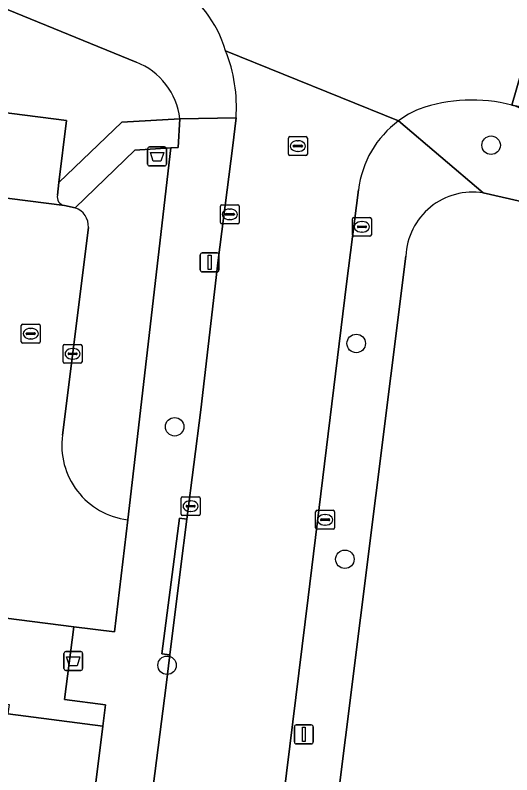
# Model space of a CAD drawing. Extents: x 160023 to 161302, y 384750 to 385707.
# Drawn here: x 160715.76 to 160742.02, y 384949.81 to 384989.94 of the extents above; entities that cross this region are included whole.
import ezdxf

# ---------------------------------------------------------------- set-up
doc = ezdxf.new("R2010")
doc.units = 0
for name, color, linetype in [('IMGEO_Afvalbak', 7, 'Continuous'), ('IMGEO_Boom', 7, 'Continuous'), ('IMGEO_Erf', 7, 'Continuous'), ('IMGEO_Groenvoorziening', 7, 'Continuous'), ('IMGEO_Hek', 7, 'Continuous'), ('IMGEO_Kolk', 7, 'Continuous'), ('IMGEO_Lichtmast', 7, 'Continuous'), ('IMGEO_Parkeervlak_gesloten', 7, 'Continuous'), ('IMGEO_Parkeervlak_open', 7, 'Continuous'), ('IMGEO_Rijbaan_lokaal_gesloten', 7, 'Continuous'), ('IMGEO_Rijbaan_lokaal_open', 7, 'Continuous'), ('IMGEO_Rioolput', 7, 'Continuous'), ('IMGEO_Voetpad_open', 7, 'Continuous')]:
    doc.layers.add(name, color=color, linetype=linetype)

msp = doc.modelspace()

# ---------------------------------------------------------------- linework, layer by layer
at = {"layer": 'IMGEO_Afvalbak'}
for p, q in [((160722.763, 384982.08), (160722.763, 384982.88)), ((160722.763, 384982.88), (160722.763, 384982.08)), ((160722.863, 384982.98), (160723.653, 384982.98)), ((160723.653, 384982.98), (160722.863, 384982.98)), ((160723.753, 384982.88), (160723.753, 384982.08)), ((160723.753, 384982.08), (160723.753, 384982.88)), ((160723.653, 384981.98), (160722.863, 384981.98)), ((160722.863, 384981.98), (160723.653, 384981.98)), ((160718.436, 384956.325), (160719.226, 384956.325)), ((160719.226, 384956.325), (160718.436, 384956.325)), ((160718.336, 384955.425), (160718.336, 384956.225)), ((160718.336, 384956.225), (160718.336, 384955.425)), ((160719.326, 384956.225), (160719.326, 384955.425)), ((160719.326, 384955.425), (160719.326, 384956.225)), ((160719.226, 384955.325), (160718.436, 384955.325)), ((160718.436, 384955.325), (160719.226, 384955.325))]:
    msp.add_line(p, q, dxfattribs=at)
for points in [[(160722.906, 384982.694), (160723.61, 384982.694), (160723.461, 384982.224), (160723.055, 384982.224), (160722.906, 384982.694)], [(160718.479, 384956.039), (160719.183, 384956.039), (160719.034, 384955.569), (160718.628, 384955.569), (160718.479, 384956.039)]]:
    msp.add_lwpolyline(points, dxfattribs=at)
for centre, start, end in [((160722.863, 384982.88), 90, 180), ((160722.863, 384982.88), 90, 180), ((160723.653, 384982.88), 0, 90), ((160723.653, 384982.88), 360, 90), ((160722.863, 384982.08), 180, 270), ((160722.863, 384982.08), 180, 270), ((160723.653, 384982.08), 270, 0), ((160723.653, 384982.08), 270, 0), ((160718.436, 384956.225), 90, 180), ((160718.436, 384956.225), 90, 180), ((160719.226, 384956.225), 0, 90), ((160719.226, 384956.225), 360, 90), ((160718.436, 384955.425), 180, 270), ((160718.436, 384955.425), 180, 270), ((160719.226, 384955.425), 270, 0), ((160719.226, 384955.425), 270, 0)]:
    msp.add_arc(centre, 0.1, start, end, dxfattribs=at)
at = {"layer": 'IMGEO_Boom'}
for centre in [(160740.922, 384983.072), (160733.79, 384972.6), (160724.19, 384968.2), (160733.19, 384961.2), (160723.79, 384955.6)]:
    msp.add_circle(centre, 0.489, dxfattribs=at)
at = {"layer": 'IMGEO_Erf'}
for points in [[(160802.073, 384936.28), (160801.225, 384938.495), (160806.645, 384940.552), (160809.45, 384941.617), (160808.778, 384943.448), (160806.014, 384942.433), (160798.704, 384939.75), (160797.519, 384942.884), (160801.811, 384944.506), (160800.498, 384947.981), (160799.934, 384947.768), (160783.304, 384941.484), (160783.627, 384940.629), (160777.651, 384938.371), (160771.783, 384953.899), (160769.455, 384953.019), (160764.777, 384951.251), (160757.299, 384977.06), (160751.717, 384978), (160740.511, 384980.552)], [(160736.412, 384977.212), (160728.453, 384913.716), (160726.598, 384898.918), (160727.272, 384893.08), (160729.664, 384881.344), (160732.249, 384868.657)]]:
    msp.add_lwpolyline(points, dxfattribs=at)
msp.add_lwpolyline([(160720.402, 384952.382), (160715.365, 384953.034), (160677.436, 384957.941), (160674.12, 384958.37), (160672.758, 384909.466), (160672.719, 384908.083), (160714.697, 384906.942)], close=True, dxfattribs=at)
msp.add_arc((160739.95, 384977.056), 3.541, 80.8787, 177.4698, dxfattribs=at)
at = {"layer": 'IMGEO_Groenvoorziening'}
for points in [[(160691.49, 385000), (160681.797, 385003.965), (160681.887, 385001.944), (160676.913, 385002.119), (160676.858, 385000), (160676.587, 384989.725), (160676.515, 384987.031), (160678.069, 384986.84), (160678.395, 384989.494), (160718.464, 384984.375), (160718.075, 384981.109), (160721.391, 384984.287), (160724.471, 384984.471)], [(160722.152, 384987.458), (160691.49, 385000)], [(160723.997, 384982.927), (160722.087, 384982.808), (160718.933, 384979.763)], [(160721.708, 384963.287), (160722.032, 384966.007), (160723.997, 384982.927)], [(160719.629, 384978.731), (160718.263, 384967.764)]]:
    msp.add_lwpolyline(points, dxfattribs=at)
msp.add_lwpolyline([(160718.86, 384957.636), (160713.057, 384958.376), (160712.739, 384958.255), (160712.584, 384957.951), (160712.16, 384953.938), (160715.436, 384953.53), (160715.365, 384953.034), (160720.402, 384952.382), (160720.543, 384953.51), (160718.369, 384953.788)], close=True, dxfattribs=at)
for centre, radius, start, end in [((160720.843, 384984.048), 3.653, 6.6546, 68.9944), ((160718.602, 384978.789), 1.029, 356.7595, 71.2334), ((160722.183, 384967.217), 3.958, 172.0514, 263.1044)]:
    msp.add_arc(centre, radius, start, end, dxfattribs=at)
at = {"layer": 'IMGEO_Hek'}
msp.add_lwpolyline([(160720.402, 384952.382), (160715.365, 384953.034), (160677.436, 384957.941)], dxfattribs=at)
at = {"layer": 'IMGEO_Kolk'}
for p, q in [((160726.606, 384978.994), (160726.606, 384979.846)), ((160726.681, 384979.92), (160727.533, 384979.92)), ((160727.094, 384979.7), (160727.119, 384979.7)), ((160727.607, 384979.846), (160727.607, 384978.994)), ((160726.865, 384979.414), (160726.865, 384979.426)), ((160727.303, 384979.377), (160726.905, 384979.377)), ((160726.908, 384979.463), (160727.306, 384979.463)), ((160727.349, 384979.426), (160727.349, 384979.414)), ((160733.591, 384978.335), (160733.591, 384979.187)), ((160733.666, 384979.261), (160734.518, 384979.261)), ((160734.592, 384979.187), (160734.592, 384978.335)), ((160727.533, 384978.92), (160726.681, 384978.92)), ((160727.117, 384979.14), (160727.092, 384979.14)), ((160733.893, 384978.804), (160734.291, 384978.804)), ((160734.079, 384979.041), (160734.104, 384979.041)), ((160733.85, 384978.755), (160733.85, 384978.767)), ((160734.288, 384978.718), (160733.89, 384978.718)), ((160734.102, 384978.481), (160734.077, 384978.481)), ((160734.334, 384978.767), (160734.334, 384978.755)), ((160734.518, 384978.261), (160733.666, 384978.261)), ((160718.295, 384971.625), (160718.295, 384972.477)), ((160718.37, 384972.551), (160719.222, 384972.551)), ((160719.296, 384972.477), (160719.296, 384971.625)), ((160718.554, 384972.045), (160718.554, 384972.057)), ((160718.992, 384972.008), (160718.594, 384972.008)), ((160718.597, 384972.094), (160718.995, 384972.094)), ((160718.783, 384972.331), (160718.808, 384972.331)), ((160719.038, 384972.057), (160719.038, 384972.045)), ((160719.222, 384971.551), (160718.37, 384971.551)), ((160718.806, 384971.771), (160718.781, 384971.771)), ((160724.535, 384963.578), (160724.535, 384964.43)), ((160724.61, 384964.504), (160725.462, 384964.504)), ((160725.536, 384964.43), (160725.536, 384963.578)), ((160724.794, 384963.998), (160724.794, 384964.01)), ((160725.232, 384963.961), (160724.834, 384963.961)), ((160724.837, 384964.047), (160725.235, 384964.047)), ((160725.023, 384964.284), (160725.048, 384964.284)), ((160725.278, 384964.01), (160725.278, 384963.998)), ((160725.046, 384963.724), (160725.021, 384963.724)), ((160731.646, 384962.859), (160731.646, 384963.711)), ((160731.721, 384963.785), (160732.573, 384963.785)), ((160732.134, 384963.565), (160732.159, 384963.565)), ((160732.647, 384963.711), (160732.647, 384962.859)), ((160725.462, 384963.504), (160724.61, 384963.504)), ((160731.905, 384963.279), (160731.905, 384963.291)), ((160732.343, 384963.242), (160731.945, 384963.242)), ((160731.948, 384963.328), (160732.346, 384963.328)), ((160732.389, 384963.291), (160732.389, 384963.279)), ((160732.573, 384962.785), (160731.721, 384962.785)), ((160732.157, 384963.005), (160732.132, 384963.005))]:
    msp.add_line(p, q, dxfattribs=at)
for points in [[(160726.606, 384978.994), (160726.606, 384979.846)], [(160726.681, 384979.92), (160727.533, 384979.92)], [(160727.607, 384979.846), (160727.607, 384978.994)], [(160733.591, 384978.335), (160733.591, 384979.187)], [(160733.666, 384979.261), (160734.518, 384979.261)], [(160734.592, 384979.187), (160734.592, 384978.335)], [(160727.533, 384978.92), (160726.681, 384978.92)], [(160734.518, 384978.261), (160733.666, 384978.261)], [(160718.295, 384971.625), (160718.295, 384972.477)], [(160718.37, 384972.551), (160719.222, 384972.551)], [(160719.296, 384972.477), (160719.296, 384971.625)], [(160719.222, 384971.551), (160718.37, 384971.551)], [(160724.535, 384963.578), (160724.535, 384964.43)], [(160724.61, 384964.504), (160725.462, 384964.504)], [(160725.536, 384964.43), (160725.536, 384963.578)], [(160731.646, 384962.859), (160731.646, 384963.711)], [(160731.721, 384963.785), (160732.573, 384963.785)], [(160732.647, 384963.711), (160732.647, 384962.859)], [(160725.462, 384963.504), (160724.61, 384963.504)], [(160732.573, 384962.785), (160731.721, 384962.785)]]:
    msp.add_lwpolyline(points, dxfattribs=at)
for centre, radius, start, end in [((160726.683, 384979.844), 0.0765, 91.552, 178.448), ((160726.683, 384979.844), 0.0765, 91.552, 178.448), ((160727.531, 384979.844), 0.0765, 1.552, 88.448), ((160727.531, 384979.844), 0.0765, 1.552, 88.448), ((160726.905, 384979.423), 0.0403, 85.8775, 175.7526), ((160726.902, 384979.413), 0.0366, 178.938, 274.7102), ((160727.306, 384979.42), 0.043, 264.8664, 352.4533), ((160727.31, 384979.425), 0.0386, 1.7309, 96.639), ((160733.668, 384979.185), 0.0765, 91.552, 178.448), ((160733.668, 384979.185), 0.0765, 91.552, 178.448), ((160734.516, 384979.185), 0.0765, 1.552, 88.448), ((160734.516, 384979.185), 0.0765, 1.552, 88.448), ((160726.683, 384978.996), 0.0765, 181.552, 268.448), ((160726.683, 384978.996), 0.0765, 181.552, 268.448), ((160727.531, 384978.996), 0.0765, 271.552, 358.448), ((160727.531, 384978.996), 0.0765, 271.552, 358.448), ((160733.89, 384978.764), 0.0403, 85.8775, 175.7526), ((160734.295, 384978.766), 0.0386, 1.7309, 96.639), ((160733.887, 384978.754), 0.0366, 178.938, 274.7102), ((160734.291, 384978.761), 0.043, 264.8664, 352.4533), ((160733.668, 384978.337), 0.0765, 181.552, 268.448), ((160733.668, 384978.337), 0.0765, 181.552, 268.448), ((160734.516, 384978.337), 0.0765, 271.552, 358.448), ((160734.516, 384978.337), 0.0765, 271.552, 358.448), ((160718.372, 384972.475), 0.0765, 91.552, 178.448), ((160718.372, 384972.475), 0.0765, 91.552, 178.448), ((160719.22, 384972.475), 0.0765, 1.552, 88.448), ((160719.22, 384972.475), 0.0765, 1.552, 88.448), ((160718.594, 384972.054), 0.0403, 85.8775, 175.7526), ((160718.591, 384972.044), 0.0366, 178.938, 274.7102), ((160718.995, 384972.051), 0.043, 264.8664, 352.4533), ((160718.999, 384972.056), 0.0386, 1.7309, 96.639), ((160718.372, 384971.627), 0.0765, 181.552, 268.448), ((160718.372, 384971.627), 0.0765, 181.552, 268.448), ((160719.22, 384971.627), 0.0765, 271.552, 358.448), ((160719.22, 384971.627), 0.0765, 271.552, 358.448), ((160724.612, 384964.428), 0.0765, 91.552, 178.448), ((160724.612, 384964.428), 0.0765, 91.552, 178.448), ((160725.46, 384964.428), 0.0765, 1.552, 88.448), ((160725.46, 384964.428), 0.0765, 1.552, 88.448), ((160724.834, 384964.007), 0.0403, 85.8775, 175.7526), ((160724.831, 384963.997), 0.0366, 178.938, 274.7102), ((160725.235, 384964.004), 0.043, 264.8664, 352.4533), ((160725.239, 384964.009), 0.0386, 1.7309, 96.639), ((160724.612, 384963.58), 0.0765, 181.552, 268.448), ((160724.612, 384963.58), 0.0765, 181.552, 268.448), ((160725.46, 384963.58), 0.0765, 271.552, 358.448), ((160725.46, 384963.58), 0.0765, 271.552, 358.448), ((160731.723, 384963.709), 0.0765, 91.552, 178.448), ((160731.723, 384963.709), 0.0765, 91.552, 178.448), ((160732.571, 384963.709), 0.0765, 1.552, 88.448), ((160732.571, 384963.709), 0.0765, 1.552, 88.448), ((160731.945, 384963.288), 0.0403, 85.8775, 175.7526), ((160731.942, 384963.278), 0.0366, 178.938, 274.7102), ((160732.346, 384963.285), 0.043, 264.8664, 352.4533), ((160732.35, 384963.29), 0.0386, 1.7309, 96.639), ((160731.723, 384962.861), 0.0765, 181.552, 268.448), ((160731.723, 384962.861), 0.0765, 181.552, 268.448), ((160732.571, 384962.861), 0.0765, 271.552, 358.448), ((160732.571, 384962.861), 0.0765, 271.552, 358.448)]:
    msp.add_arc(centre, radius, start, end, dxfattribs=at)
for centre, major_axis, ratio, start_param, end_param in [((160727.093, 384979.42), (-0.387, 0.002), 0.722429, 4.712389, 7.853982), ((160727.118, 384979.42), (-0.39, 0.002), 0.717154, 1.570796, 4.712389), ((160734.078, 384978.761), (-0.387, 0.002), 0.722429, 4.712389, 7.853982), ((160734.103, 384978.761), (-0.39, 0.002), 0.717154, 1.570796, 4.712389), ((160718.782, 384972.051), (-0.387, 0.002), 0.722429, 4.712389, 7.853982), ((160718.807, 384972.051), (-0.39, 0.002), 0.717154, 1.570796, 4.712389), ((160725.022, 384964.004), (-0.387, 0.002), 0.722429, 4.712389, 7.853982), ((160725.047, 384964.004), (-0.39, 0.002), 0.717154, 1.570796, 4.712389), ((160732.133, 384963.285), (-0.387, 0.002), 0.722429, 4.712389, 7.853982), ((160732.158, 384963.285), (-0.39, 0.002), 0.717154, 1.570796, 4.712389)]:
    msp.add_ellipse(centre, major_axis=major_axis, ratio=ratio, start_param=start_param, end_param=end_param, dxfattribs=at)
at = {"layer": 'IMGEO_Lichtmast'}
for p, q in [((160725.543, 384976.484), (160725.543, 384977.284)), ((160725.543, 384977.284), (160725.543, 384976.484)), ((160725.643, 384977.384), (160726.433, 384977.384)), ((160726.433, 384977.384), (160725.643, 384977.384)), ((160726.533, 384977.284), (160726.533, 384976.484)), ((160726.533, 384976.484), (160726.533, 384977.284)), ((160726.433, 384976.384), (160725.643, 384976.384)), ((160725.643, 384976.384), (160726.433, 384976.384)), ((160730.524, 384951.549), (160730.524, 384952.349)), ((160730.524, 384952.349), (160730.524, 384951.549)), ((160730.624, 384952.449), (160731.414, 384952.449)), ((160731.414, 384952.449), (160730.624, 384952.449)), ((160731.514, 384952.349), (160731.514, 384951.549)), ((160731.514, 384951.549), (160731.514, 384952.349)), ((160731.414, 384951.449), (160730.624, 384951.449)), ((160730.624, 384951.449), (160731.414, 384951.449))]:
    msp.add_line(p, q, dxfattribs=at)
for points in [[(160725.963, 384977.259), (160726.113, 384977.259), (160726.113, 384976.509), (160725.963, 384976.509), (160725.963, 384977.259)], [(160730.944, 384952.324), (160731.094, 384952.324), (160731.094, 384951.574), (160730.944, 384951.574), (160730.944, 384952.324)]]:
    msp.add_lwpolyline(points, dxfattribs=at)
for centre, start, end in [((160725.643, 384977.284), 90, 180), ((160725.643, 384977.284), 90, 180), ((160726.433, 384977.284), 0, 90), ((160726.433, 384977.284), 360, 90), ((160725.643, 384976.484), 180, 270), ((160725.643, 384976.484), 180, 270), ((160726.433, 384976.484), 270, 0), ((160726.433, 384976.484), 270, 0), ((160730.624, 384952.349), 90, 180), ((160730.624, 384952.349), 90, 180), ((160731.414, 384952.349), 0, 90), ((160731.414, 384952.349), 360, 90), ((160730.624, 384951.549), 180, 270), ((160730.624, 384951.549), 180, 270), ((160731.414, 384951.549), 270, 0), ((160731.414, 384951.549), 270, 0)]:
    msp.add_arc(centre, 0.1, start, end, dxfattribs=at)
at = {"layer": 'IMGEO_Parkeervlak_gesloten'}
msp.add_lwpolyline([(160775.231, 384980.833), (160765.89, 384981.312), (160763.74, 384981.551), (160754.761, 384982.582), (160742.018, 384985.19)], dxfattribs=at)
msp.add_arc((160741.551, 384983.359), 1.889, 26.5586, 75.6889, dxfattribs=at)
at = {"layer": 'IMGEO_Parkeervlak_open'}
for points in [[(160718.464, 384984.375), (160678.395, 384989.494), (160678.069, 384986.84), (160677.91, 384985.54)], [(160677.36, 384985.097), (160718.359, 384979.882)], [(160717.995, 384980.441), (160718.075, 384981.109), (160718.464, 384984.375)]]:
    msp.add_lwpolyline(points, dxfattribs=at)
msp.add_arc((160718.443, 384980.335), 0.461, 166.7005, 259.4409, dxfattribs=at)
at = {"layer": 'IMGEO_Rijbaan_lokaal_gesloten'}
msp.add_lwpolyline([(160747.677, 384990.398), (160747.128, 384990.543), (160743.839, 384991.492), (160742.018, 384985.19), (160754.761, 384982.582), (160763.74, 384981.551), (160765.89, 384981.312), (160775.231, 384980.833), (160775.597, 384980.847), (160779.726, 384981.01), (160791.919, 384981.919), (160802.13, 384983.095), (160801.283, 384989.246), (160800.458, 384989.115), (160797.286, 384988.689), (160793.32, 384988.363)], dxfattribs=at)
at = {"layer": 'IMGEO_Rijbaan_lokaal_open'}
for points in [[(160742.018, 384985.19), (160743.839, 384991.492), (160739.624, 384992.708)], [(160726.884, 384988.067), (160736.028, 384984.361)], [(160736.028, 384984.361), (160726.884, 384988.067)], [(160718.933, 384979.763), (160718.359, 384979.882), (160677.36, 384985.097)], [(160727.439, 384984.512), (160727.249, 384982.925), (160726.496, 384977.006), (160725.571, 384969.093), (160724.834, 384963.319), (160724.496, 384960.677), (160723.936, 384956.155), (160723.738, 384954.55), (160722.895, 384947.97), (160722.756, 384946.87), (160722.005, 384940.911), (160721.629, 384937.93), (160719.946, 384924.212), (160718.522, 384912.973), (160717.734, 384906.397)], [(160724.25, 384903.093), (160724.884, 384908.194), (160725.98, 384916.848), (160726.457, 384920.615), (160726.592, 384921.685), (160728.324, 384935.472), (160731.257, 384959.185), (160733.271, 384975.746), (160733.915, 384980.714)], [(160718.263, 384967.764), (160719.629, 384978.731)], [(160666.077, 384964.494), (160669.602, 384964.021), (160677.64, 384962.941), (160713.057, 384958.376), (160718.86, 384957.636), (160721.002, 384957.362), (160721.708, 384963.287)]]:
    msp.add_lwpolyline(points, dxfattribs=at)
for centre, radius, start, end in [((160720.779, 384986.243), 6.372, 16.6338, 58.3633), ((160719.302, 384985.062), 8.156, 356.1299, 21.6167), ((160739.905, 384977.062), 8.398, 75.4269, 109.346), ((160739.2, 384980.075), 5.332, 112.9269, 126.5065), ((160739.181, 384980.099), 5.302, 126.4915, 173.3342), ((160718.602, 384978.789), 1.029, 356.7595, 71.2334), ((160722.183, 384967.217), 3.958, 172.0514, 263.1044)]:
    msp.add_arc(centre, radius, start, end, dxfattribs=at)
at = {"layer": 'IMGEO_Rioolput'}
for p, q in [((160730.205, 384982.6), (160730.205, 384983.452)), ((160730.28, 384983.526), (160731.132, 384983.526)), ((160730.693, 384983.306), (160730.718, 384983.306)), ((160731.206, 384983.452), (160731.206, 384982.6)), ((160730.464, 384983.02), (160730.464, 384983.032)), ((160730.902, 384982.983), (160730.504, 384982.983)), ((160730.507, 384983.069), (160730.905, 384983.069)), ((160730.948, 384983.032), (160730.948, 384983.02)), ((160731.132, 384982.526), (160730.28, 384982.526)), ((160730.716, 384982.746), (160730.691, 384982.746)), ((160716.156, 384973.616), (160717.008, 384973.616)), ((160716.081, 384972.69), (160716.081, 384973.542)), ((160716.383, 384973.159), (160716.781, 384973.159)), ((160716.569, 384973.396), (160716.594, 384973.396)), ((160717.082, 384973.542), (160717.082, 384972.69)), ((160716.34, 384973.11), (160716.34, 384973.122)), ((160716.778, 384973.073), (160716.38, 384973.073)), ((160716.592, 384972.836), (160716.567, 384972.836)), ((160716.824, 384973.122), (160716.824, 384973.11)), ((160717.008, 384972.616), (160716.156, 384972.616))]:
    msp.add_line(p, q, dxfattribs=at)
for points in [[(160730.205, 384982.6), (160730.205, 384983.452)], [(160730.28, 384983.526), (160731.132, 384983.526)], [(160731.206, 384983.452), (160731.206, 384982.6)], [(160731.132, 384982.526), (160730.28, 384982.526)], [(160716.156, 384973.616), (160717.008, 384973.616)], [(160716.081, 384972.69), (160716.081, 384973.542)], [(160717.082, 384973.542), (160717.082, 384972.69)], [(160717.008, 384972.616), (160716.156, 384972.616)]]:
    msp.add_lwpolyline(points, dxfattribs=at)
for centre, radius, start, end in [((160730.282, 384983.45), 0.0765, 91.552, 178.448), ((160730.282, 384983.45), 0.0765, 91.552, 178.448), ((160731.13, 384983.45), 0.0765, 1.552, 88.448), ((160731.13, 384983.45), 0.0765, 1.552, 88.448), ((160730.504, 384983.029), 0.0403, 85.8775, 175.7526), ((160730.501, 384983.019), 0.0366, 178.938, 274.7102), ((160730.905, 384983.026), 0.043, 264.8664, 352.4533), ((160730.909, 384983.031), 0.0386, 1.7309, 96.639), ((160730.282, 384982.602), 0.0765, 181.552, 268.448), ((160730.282, 384982.602), 0.0765, 181.552, 268.448), ((160731.13, 384982.602), 0.0765, 271.552, 358.448), ((160731.13, 384982.602), 0.0765, 271.552, 358.448), ((160716.158, 384973.54), 0.0765, 91.552, 178.448), ((160716.158, 384973.54), 0.0765, 91.552, 178.448), ((160717.006, 384973.54), 0.0765, 1.552, 88.448), ((160717.006, 384973.54), 0.0765, 1.552, 88.448), ((160716.38, 384973.119), 0.0403, 85.8775, 175.7526), ((160716.785, 384973.121), 0.0386, 1.7309, 96.639), ((160716.377, 384973.109), 0.0366, 178.938, 274.7102), ((160716.781, 384973.116), 0.043, 264.8664, 352.4533), ((160716.158, 384972.692), 0.0765, 181.552, 268.448), ((160716.158, 384972.692), 0.0765, 181.552, 268.448), ((160717.006, 384972.692), 0.0765, 271.552, 358.448), ((160717.006, 384972.692), 0.0765, 271.552, 358.448)]:
    msp.add_arc(centre, radius, start, end, dxfattribs=at)
for centre, major_axis, ratio, start_param, end_param in [((160730.692, 384983.026), (-0.387, 0.002), 0.722429, 4.712389, 7.853982), ((160730.717, 384983.026), (-0.39, 0.002), 0.717154, 1.570796, 4.712389), ((160716.568, 384973.116), (-0.387, 0.002), 0.722429, 4.712389, 7.853982), ((160716.593, 384973.116), (-0.39, 0.002), 0.717154, 1.570796, 4.712389)]:
    msp.add_ellipse(centre, major_axis=major_axis, ratio=ratio, start_param=start_param, end_param=end_param, dxfattribs=at)
at = {"layer": 'IMGEO_Voetpad_open'}
for points in [[(160577.541, 385046.294), (160585.944, 385043.191), (160619.435, 385029.588), (160621.857, 385028.675), (160632.039, 385024.523), (160636.673, 385022.662), (160649.888, 385017.253), (160649.88, 385016.945), (160650.504, 385016.691), (160650.903, 385016.528), (160651.802, 385016.154), (160652.099, 385016.031), (160668.076, 385009.398), (160674.415, 385006.969), (160677.523, 385005.617), (160675.086, 385002.197), (160676.913, 385002.119), (160681.887, 385001.944), (160681.797, 385003.965), (160691.49, 385000), (160722.152, 384987.458)], [(160722.395, 384946.917), (160722.756, 384946.87), (160722.895, 384947.97), (160723.738, 384954.55), (160723.936, 384956.155), (160723.505, 384956.211), (160724.453, 384963.369), (160724.834, 384963.319), (160725.571, 384969.093), (160726.496, 384977.006), (160727.249, 384982.925), (160727.439, 384984.512), (160724.471, 384984.471), (160724.368, 384982.95), (160723.997, 384982.927), (160722.032, 384966.007), (160721.708, 384963.287), (160721.002, 384957.362), (160718.86, 384957.636), (160718.369, 384953.788), (160720.543, 384953.51), (160720.402, 384952.382), (160714.697, 384906.942), (160714.535, 384902.774)], [(160724.471, 384984.471), (160721.391, 384984.287), (160718.075, 384981.109), (160717.995, 384980.441)], [(160718.359, 384979.882), (160718.933, 384979.763), (160722.087, 384982.808), (160723.997, 384982.927), (160724.368, 384982.95), (160724.471, 384984.471)], [(160724.471, 384984.471), (160727.439, 384984.512)], [(160740.511, 384980.552), (160736.028, 384984.361)], [(160736.028, 384984.361), (160740.511, 384980.552), (160751.717, 384978), (160757.299, 384977.06), (160766.597, 384976.42), (160778.984, 384976.354), (160784.829, 384976.575), (160791.294, 384976.925), (160800.315, 384977.345), (160800.444, 384974.627), (160804.445, 384974.827), (160802.96, 384983.19)], [(160733.915, 384980.714), (160733.271, 384975.746), (160731.257, 384959.185), (160728.324, 384935.472), (160726.592, 384921.685), (160726.457, 384920.615), (160726.691, 384920.586), (160727.187, 384920.524), (160726.716, 384916.756), (160726.22, 384916.818), (160725.98, 384916.848), (160724.884, 384908.194), (160724.25, 384903.093)], [(160735.894, 384841.248), (160737.731, 384841.761), (160733.225, 384863.871), (160732.249, 384868.657), (160729.664, 384881.344), (160727.272, 384893.08), (160726.598, 384898.918), (160728.453, 384913.716), (160736.412, 384977.212)]]:
    msp.add_lwpolyline(points, dxfattribs=at)
msp.add_lwpolyline([(160724.834, 384963.319), (160724.453, 384963.369), (160723.505, 384956.211), (160723.936, 384956.155), (160724.496, 384960.677)], close=True, dxfattribs=at)
for centre, radius, start, end in [((160720.779, 384986.243), 6.372, 16.6338, 58.3633), ((160719.302, 384985.062), 8.156, 356.1299, 21.6167), ((160720.843, 384984.048), 3.653, 6.6546, 68.9944), ((160739.905, 384977.062), 8.398, 75.4269, 109.346), ((160741.551, 384983.359), 1.889, 26.5586, 75.6889), ((160739.2, 384980.075), 5.332, 112.9269, 126.5065), ((160739.181, 384980.099), 5.302, 126.4915, 173.3342), ((160718.443, 384980.335), 0.461, 166.7005, 259.4409), ((160739.95, 384977.056), 3.541, 80.8787, 177.4698)]:
    msp.add_arc(centre, radius, start, end, dxfattribs=at)

doc.saveas('drawing.dxf')
